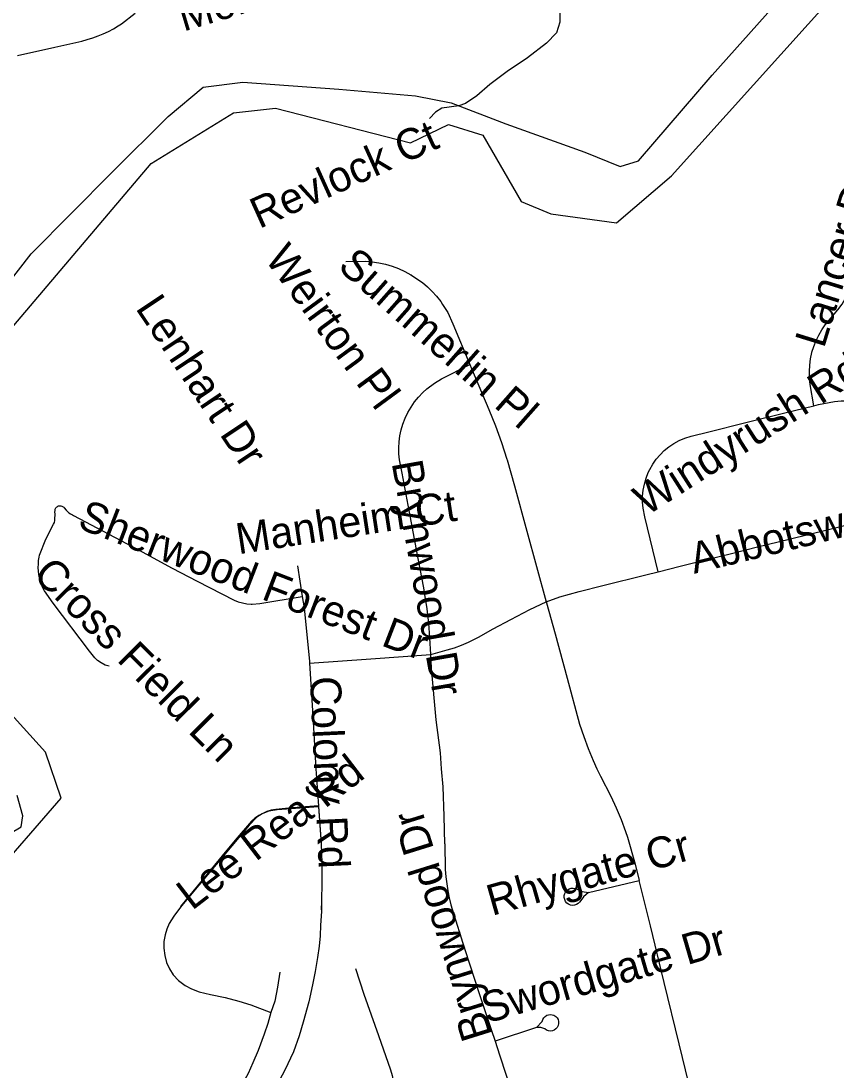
# Model space of a CAD drawing. Extents: x 1383679 to 1536984, y 460658 to 651027.
# Drawn here: x 1459394 to 1461906, y 500135 to 503368 of the extents above; entities that cross this region are included whole.
import ezdxf

# ---------------------------------------------------------------- set-up
doc = ezdxf.new("R2010")
doc.units = 0
for name, color, linetype in [('Exist Hydrographic Creek Single Shore', 7, 'Continuous'), ('Exist Hydrographic Misc Water Feature', 7, 'Continuous'), ('Exist Road Non-System Type 51', 7, 'Continuous'), ('Exist Road Non-System Type 51 Label', 7, 'Continuous'), ('Exist Utilities Electrical Transmission Line', 7, 'Continuous')]:
    doc.layers.add(name, color=color, linetype=linetype)

msp = doc.modelspace()

# ---------------------------------------------------------------- linework, layer by layer
at = {"layer": 'Exist Hydrographic Creek Single Shore'}
for points in [[(1459343.3, 502396.8), (1459794.4, 502929.3), (1460048.8, 503085.7), (1460177.5, 503100.1), (1460593.6, 502992.8), (1460710.7, 503049.3), (1460815.6, 503017), (1460933.8, 502811.9), (1461024.9, 502774), (1461227.3, 502746.4), (1461396.8, 502891.8), (1461901.3, 503453.2)], [(1459296.3, 500720.4), (1459517.3, 500975.3), (1459469.3, 501117.4), (1459208.3, 501405)]]:
    msp.add_lwpolyline(points, dxfattribs=at)
at = {"layer": 'Exist Hydrographic Misc Water Feature'}
msp.add_lwpolyline([(1461052.3, 503424.7), (1461053.2, 503364.8), (1461042.5, 503331.4), (1461012, 503300), (1460953.1, 503254.4), (1460890.4, 503212.2), (1460837.6, 503173), (1460797, 503137.7), (1460762.4, 503113.8), (1460742.3, 503106.8), (1460690.2, 503099.7), (1460669.9, 503087.8), (1460651.6, 503068.4)], dxfattribs=at)
at = {"layer": 'Exist Road Non-System Type 51'}
for p, q in [((1460245.5, 501691), (1460260, 501596.7)), ((1461140.9, 500684.7), (1461297, 500722.2)), ((1460980.9, 500269.7), (1460853.7, 500227.5))]:
    msp.add_line(p, q, dxfattribs=at)
for points in [[(1459382.9, 503262.4), (1459497.9, 503288), (1459581.5, 503306.4), (1459598.3, 503310.8), (1459614.9, 503316), (1459631.3, 503322), (1459647.4, 503328.7), (1459663.1, 503336.1), (1459678.5, 503344.2), (1459693.5, 503353), (1459703.9, 503359.6), (1459745.3, 503392.3)], [(1460393.7, 502627.7), (1460453.8, 502628.3), (1460474.9, 502626.8), (1460495.8, 502623.8), (1460516.5, 502619.3), (1460536.8, 502613.3), (1460556.6, 502606), (1460575.8, 502597.2), (1460594.3, 502587.1)], [(1461834.7, 502183.5), (1461823.5, 502249.1), (1461821.7, 502268.9), (1461821.3, 502288.7), (1461822.5, 502308.5), (1461825.1, 502328.2), (1461829.3, 502347.9), (1461829.3, 502348.1), (1461834.8, 502366.4), (1461841.7, 502384), (1461849.9, 502401), (1461859.5, 502417.3), (1461870.3, 502432.9), (1461881.9, 502447.1), (1461909.2, 502478.9), (1461921.7, 502496.3), (1461932.8, 502514.6), (1461942.4, 502533.6), (1461950.5, 502553.2), (1461953.1, 502560.9), (1461959.2, 502580.9), (1461963.7, 502601.6), (1461966.5, 502622.5), (1461966.6, 502622.9)], [(1460594.3, 502587.1), (1460594.6, 502586.9), (1460594.2, 502587.2), (1460594.3, 502587.1)], [(1460594.3, 502587.1), (1460629.7, 502562.7), (1460645.4, 502549.8), (1460660.1, 502535.6), (1460673.7, 502520.4), (1460686.2, 502504.2), (1460692.1, 502495.6), (1460707.8, 502470.2), (1460723.9, 502436.1), (1460776.2, 502310.8)], [(1460655.5, 501417.5), (1460653, 501469.3), (1460649.5, 501513.8), (1460644.5, 501558.2), (1460637.8, 501602.4), (1460634.1, 501623.1), (1460617.9, 501707.9), (1460585.8, 501877.8), (1460567.4, 501975.8), (1460559.8, 502016.9), (1460557.8, 502035.4), (1460557.3, 502054), (1460558.3, 502072.6), (1460560.7, 502091), (1460564.6, 502109.2), (1460570, 502127.1), (1460576.9, 502145.1), (1460585.3, 502162.6), (1460594.9, 502179.3), (1460605.8, 502195.3), (1460617.9, 502210.3), (1460631.2, 502224.5), (1460643.5, 502235.8), (1460666.9, 502253.3), (1460688.4, 502266), (1460776.2, 502310.8)], [(1460776.2, 502310.8), (1460781.5, 502298), (1460834.4, 502172), (1460854.5, 502121.6), (1460873.1, 502070.7), (1460890.3, 502019.1), (1460891.1, 502016.5), (1460913.1, 501937.4), (1460951.8, 501797.2), (1461011.3, 501579.7)], [(1461834.7, 502183.5), (1461849, 502187.1), (1461898.4, 502196.8), (1461919.2, 502198.5), (1461939.8, 502198.5), (1461960.3, 502196.9), (1461980.7, 502193.5), (1462006.5, 502186.8), (1462075, 502161.6)], [(1461356.1, 501672.6), (1461314.4, 501841.4), (1461309.2, 501867.9), (1461307.6, 501886.6), (1461307.8, 501905.3), (1461309.7, 501923.9), (1461313.2, 501942.3), (1461318.4, 501960.3), (1461325.1, 501977.6), (1461329.9, 501987.7), (1461339, 502003.6), (1461349.5, 502018.7), (1461361.4, 502032.7), (1461374.5, 502045.6), (1461388.8, 502057.2), (1461404, 502067.5), (1461420, 502076.2), (1461437.8, 502083.4), (1461457.2, 502089.8), (1461512.2, 502103.7), (1461625.7, 502132.4), (1461745.2, 502161.5), (1461834.7, 502183.5)], [(1459665.1, 501381.3), (1459652.8, 501385.3), (1459640.6, 501391.6), (1459629.8, 501399.2), (1459621, 501407.8), (1459605.2, 501427.6), (1459492.8, 501575.7), (1459466, 501613.9), (1459461.5, 501623), (1459457.4, 501632.9), (1459453.9, 501643.1), (1459451.2, 501653.4), (1459449.2, 501664), (1459447.9, 501674.6), (1459447.3, 501685.3), (1459447.5, 501696.1), (1459448.3, 501706.7), (1459449.9, 501717.4), (1459451.2, 501723.6), (1459470.9, 501772.9), (1459494.6, 501818.8), (1459497, 501824.5), (1459498.3, 501830.6), (1459498.8, 501838.6), (1459499.4, 501845.7), (1459499.2, 501851), (1459498.7, 501855.9), (1459498.9, 501860.7), (1459499.1, 501862.4), (1459499.7, 501864.8), (1459500.6, 501867.1), (1459501.8, 501869.2), (1459503.4, 501871.1), (1459505.3, 501872.7), (1459507.3, 501874), (1459509.6, 501875), (1459512, 501875.5), (1459514.5, 501875.6), (1459517, 501875.4), (1459519.4, 501874.8), (1459521.8, 501873.8), (1459523.9, 501872.5), (1459525.8, 501870.8), (1459527.1, 501869.3), (1459533.5, 501861.7), (1459537.3, 501857.7), (1459541.5, 501854.3), (1459546.4, 501850.7), (1459552.3, 501847.2), (1459556, 501845.1), (1459755.8, 501739.4), (1459859.8, 501683.8), (1459936.8, 501643.8), (1460050.5, 501585), (1460063.1, 501579.9), (1460076, 501576.2), (1460089.3, 501573.9), (1460103, 501573), (1460105.3, 501573), (1460129.5, 501574.2), (1460260, 501596.7)], [(1461356.1, 501672.6), (1461423, 501689.1), (1461497.2, 501707.7), (1461585.2, 501730), (1461661.5, 501748.9), (1461758.9, 501772.8), (1461880.2, 501802.9), (1461966.6, 501824.5), (1461986.7, 501830.4), (1462006.1, 501837.7), (1462025, 501846.4), (1462043.1, 501856.4), (1462060.1, 501867.3), (1462074.8, 501878)], [(1461011.3, 501579.7), (1461053.1, 501595.3), (1461112.5, 501611.5), (1461185.3, 501630.4), (1461317.9, 501663.1), (1461356.1, 501672.6)], [(1460260, 501596.7), (1460265.4, 501561.3), (1460282.1, 501395.8), (1460282.3, 501391.4)], [(1460655.5, 501417.5), (1460705.7, 501432.1), (1460728.6, 501438.6), (1460750.6, 501446.4), (1460772.1, 501455.6), (1460802.7, 501471.3), (1460848, 501496.3), (1460902.5, 501525.6), (1460960.6, 501556.6), (1461011.2, 501579.7), (1461011.3, 501579.7)], [(1461011.3, 501579.7), (1461012.1, 501576.5), (1461038.7, 501481.7), (1461076, 501344.8), (1461114, 501203.3), (1461126.4, 501165.5), (1461140.2, 501128.2), (1461155.6, 501091.4), (1461167.3, 501066), (1461172.3, 501055.2), (1461178.1, 501043.5), (1461209.5, 500981.4), (1461226.2, 500945.7), (1461241.5, 500909.2), (1461255.3, 500872.3), (1461261.3, 500855.4), (1461284.7, 500771.8), (1461297, 500722.2)], [(1460282.3, 501391.4), (1460471.5, 501404.6), (1460655.5, 501417.5)], [(1460698.7, 500834.8), (1460696.5, 500919.4), (1460693.6, 501009.7), (1460689.1, 501066), (1460685.2, 501114.6), (1460672.4, 501216.5), (1460657.6, 501375.8), (1460655.5, 501417.5)], [(1460282.3, 501391.4), (1460292.3, 501229.3), (1460302.3, 501066), (1460308.5, 500965), (1460310, 500952.1)], [(1460310.2, 500949.1), (1460182.8, 500939.3), (1460157.1, 500934.8), (1460136.2, 500926.9), (1460120.5, 500916.4), (1460096.1, 500891.9), (1459888.6, 500644), (1459864.4, 500611.8), (1459850, 500589.6), (1459842.8, 500571.9), (1459837.6, 500554.9), (1459834.2, 500533.9), (1459834.2, 500513), (1459836.9, 500490.7), (1459842.1, 500469.8), (1459851.4, 500449.4), (1459862.4, 500431.8), (1459878.9, 500413.4), (1459899.8, 500398.3), (1459919.4, 500387.8), (1459943, 500378.7), (1459977.8, 500370.8), (1460022.2, 500361.7), (1460064.9, 500350.5), (1460101.5, 500338.8), (1460163.1, 500315.2)], [(1460310, 500952.1), (1460217.3, 500944.2), (1460178.2, 500940.8), (1460164.5, 500938.1), (1460151.1, 500934), (1460138.2, 500928.5), (1460125.9, 500921.8), (1460114.4, 500913.7), (1460104, 500904.8), (1460053.4, 500846.2), (1460027.4, 500815.1), (1459975.3, 500751.2), (1459884.9, 500642.1)], [(1460310.2, 500949.1), (1460318.4, 500834.2), (1460320.1, 500775.2), (1460320.4, 500716.3), (1460319, 500657.4), (1460319.1, 500626.2), (1460316.6, 500583.9), (1460314.9, 500551), (1460312.4, 500519.7), (1460307.2, 500485), (1460299.6, 500441.9), (1460292, 500400.5), (1460280.2, 500348), (1460263.2, 500285.5), (1460250.6, 500243.2), (1460232.9, 500194.2), (1460206.6, 500138.3), (1460174.5, 500078.3)], [(1460310, 500952.1), (1460310.2, 500950.2), (1460318.4, 500834.2), (1460320.2, 500775.3), (1460320.4, 500716.3), (1460319, 500657.4), (1460318.1, 500631.9)], [(1460698.8, 500834.9), (1460700.4, 500755.2), (1460702.3, 500733.2), (1460704.9, 500711.5), (1460708.4, 500689.9), (1460712.6, 500668.4), (1460717.6, 500647.2), (1460721.4, 500633.3), (1460759.6, 500512.5), (1460807.9, 500364.5), (1460842.1, 500262.7), (1460853.7, 500227.5)], [(1461478.1, 499996.3), (1461450, 500097), (1461420.4, 500218.7), (1461374.4, 500408), (1461331.7, 500581.9), (1461297, 500722.2)], [(1461140.9, 500684.7), (1461125.4, 500671.7), (1461117.3, 500660.7), (1461113.9, 500655.2), (1461109.3, 500650.7), (1461103.8, 500647.4), (1461097.7, 500645.5), (1461092.3, 500645.1), (1461086, 500646.1), (1461080, 500648.5), (1461074.8, 500652.3), (1461070.7, 500657.3), (1461067.9, 500663.1), (1461066.5, 500669.4), (1461066.8, 500675.9), (1461068.5, 500682.1), (1461071.8, 500687.7), (1461076.3, 500692.4), (1461081.7, 500695.8), (1461087.9, 500697.8), (1461094.3, 500698.3), (1461100.7, 500697.2), (1461106.6, 500694.6), (1461121.9, 500688), (1461140.9, 500684.7)], [(1460423.9, 500451.3), (1460449.4, 500371.8), (1460494.6, 500244.2), (1460531.2, 500139.1), (1460536.8, 500121.8), (1460540.4, 500103.9), (1460541.4, 500087.5), (1460541.4, 500071.5), (1460537.1, 500031.7), (1460534.4, 499999.7), (1460534, 499978.7), (1460536.2, 499964.1), (1460545.9, 499936.7), (1460558.2, 499901), (1460567.4, 499867.6), (1460572.9, 499840.2), (1460576.5, 499812.8), (1460577.4, 499789)], [(1460191.2, 500439.6), (1460183.4, 500393.1), (1460176.1, 500350.5), (1460163.1, 500315.2)], [(1460163.1, 500315.2), (1460153.9, 500281.8), (1460142.8, 500248.3), (1460123.8, 500197.9), (1460108.1, 500159.9), (1460093, 500127.2), (1460077.2, 500097.7), (1460055.8, 500061.5), (1460028.8, 500020.9), (1460007.9, 499992.8), (1459992.8, 499972.6)], [(1460980.9, 500269.7), (1460998.8, 500287.6), (1461000.5, 500293.6), (1461003.6, 500299), (1461007.9, 500303.5), (1461013.2, 500306.8), (1461018.2, 500308.5), (1461023.8, 500309.2), (1461029.1, 500308.7), (1461035, 500306.7), (1461040.3, 500303.4), (1461044.5, 500298.9), (1461047.6, 500293.4), (1461049.2, 500287.4), (1461049.3, 500281.2), (1461047.9, 500275.1), (1461045.1, 500269.6), (1461041, 500264.9), (1461035.9, 500261.3), (1461030.1, 500259.1), (1461023.9, 500258.3), (1461017.7, 500259.1), (1461011.9, 500261.4), (1461006.9, 500265), (1460994.9, 500269.7), (1460980.9, 500269.7)], [(1460853.7, 500227.5), (1460867.6, 500185.5), (1460928, 500000.7), (1460970.1, 499872.1)]]:
    msp.add_lwpolyline(points, dxfattribs=at)
at = {"layer": 'Exist Utilities Electrical Transmission Line'}
for points in [[(1459347.3, 502551.1), (1459425.1, 502651.6), (1459673.9, 502901.3), (1459847, 503074.1), (1459954.7, 503164.2), (1460077.1, 503179.9), (1460372.8, 503158.6), (1460608.7, 503138.2), (1460718.3, 503116.2), (1460887, 503051.2), (1461129.6, 502964.7), (1461239, 502920.6), (1461295.1, 502937.7), (1461522.2, 503201.7), (1461900, 503624.9)], [(1459208.9, 500776.9), (1459395, 500887.5), (1459399.7, 500921.4), (1459382.7, 500983.7)]]:
    msp.add_lwpolyline(points, dxfattribs=at)

# ---------------------------------------------------------------- texts
at = {"layer": 'Exist Road Non-System Type 51 Label'}
for s, rotation, p in [('Morrowick Rd', 16.6965, (1459894, 503335.1)), ('Revlock Ct', 24.286, (1460127.6, 502727.4)), ('Lancer Dr', 72.779, (1461866, 502357.8)), ('Weirton Pl', 306.3525, (1460142.1, 502635.8)), ('Summerlin Pl', 318.535, (1460365.7, 502607)), ('Lenhart Dr', 303.7247, (1459744.8, 502484.1)), ('Windyrush Rd', 32.5872, (1461320.3, 501843.1)), ('Brynwood Dr', 280.0606, (1460535, 502007.9)), ('Abbotswood Dr', 13.8415, (1461466.2, 501665.7)), ('Manheim Ct', 8.747, (1460063.5, 501726)), ('Sherwood Forest Dr', 338.8546, (1459564.4, 501808.4)), ('Cross Field Ln', 314.8938, (1459427.4, 501659.3)), ('Colony Rd', 272.6593, (1460283.6, 501348.7)), ('Lee Rea Rd', 37.5199, (1459920.5, 500627.7)), ('Brynwood Dr', 107.354, (1460845.6, 500245.9)), ('Rhygate Cr', 15.8033, (1460844, 500612.5)), ('Swordgate Dr', 16.2609, (1460827.8, 500281.1))]:
    msp.add_text(s, height=95, rotation=rotation, dxfattribs=at).set_placement(p)

doc.saveas('drawing.dxf')
